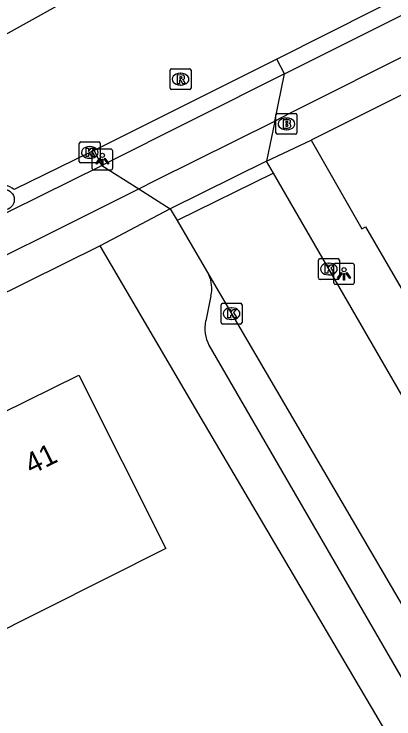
# Model space of a CAD drawing. Extents: x 157321 to 158827, y 386650 to 388532.
# Drawn here: x 157556.77 to 157574.93, y 387602.74 to 387636.48 of the extents above; entities that cross this region are included whole.
import ezdxf

# ---------------------------------------------------------------- set-up
doc = ezdxf.new("R2010")
doc.units = 0
for name, color, linetype in [('IMGEO_Boom', 7, 'Continuous'), ('IMGEO_Brandkraan', 7, 'Continuous'), ('IMGEO_Fietspad_open', 7, 'Continuous'), ('IMGEO_Kolk', 7, 'Continuous'), ('IMGEO_Lichtpunt', 7, 'Continuous'), ('IMGEO_Pand', 7, 'Continuous'), ('IMGEO_Pand_nummerreeks', 7, 'Continuous'), ('IMGEO_Rijbaan_lokaal_open', 7, 'Continuous'), ('IMGEO_Rioolput', 7, 'Continuous'), ('IMGEO_Voetpad_open', 7, 'Continuous')]:
    doc.layers.add(name, color=color, linetype=linetype)

msp = doc.modelspace()

# ---------------------------------------------------------------- linework, layer by layer
at = {"layer": 'IMGEO_Boom'}
msp.add_circle((157556.287, 387627.598), 0.489, dxfattribs=at)
at = {"layer": 'IMGEO_Brandkraan'}
for p, q in [((157569.293, 387630.799), (157569.293, 387631.651)), ((157569.368, 387631.725), (157570.22, 387631.725)), ((157569.781, 387631.505), (157569.806, 387631.505)), ((157570.294, 387631.651), (157570.294, 387630.799)), ((157570.22, 387630.725), (157569.368, 387630.725)), ((157569.804, 387630.945), (157569.779, 387630.945))]:
    msp.add_line(p, q, dxfattribs=at)
for points in [[(157569.293, 387630.799), (157569.293, 387631.651)], [(157569.368, 387631.725), (157570.22, 387631.725)], [(157569.641, 387631.425), (157569.641, 387631.025), (157569.854, 387631.025)], [(157569.872, 387631.425), (157569.641, 387631.425)], [(157570.294, 387631.651), (157570.294, 387630.799)], [(157569.82, 387631.344), (157569.766, 387631.344), (157569.766, 387631.268)], [(157569.766, 387631.268), (157569.819, 387631.268)], [(157569.828, 387631.192), (157569.766, 387631.192), (157569.766, 387631.111)], [(157569.766, 387631.111), (157569.828, 387631.111)], [(157570.22, 387630.725), (157569.368, 387630.725)]]:
    msp.add_lwpolyline(points, dxfattribs=at)
for centre, radius, start, end in [((157569.37, 387631.649), 0.0765, 91.552, 178.448), ((157569.37, 387631.649), 0.0765, 91.552, 178.448), ((157569.876, 387631.28), 0.145, 59.4692, 91.5367), ((157569.901, 387631.327), 0.0922, 285.5137, 58.1501), ((157570.218, 387631.649), 0.0765, 1.552, 88.448), ((157570.218, 387631.649), 0.0765, 1.552, 88.448), ((157569.821, 387631.306), 0.0379, 267.8285, 90.9355), ((157569.829, 387631.151), 0.0404, 269.8759, 90.5077), ((157569.906, 387631.135), 0.105, 301.3115, 78.989), ((157569.37, 387630.801), 0.0765, 181.552, 268.448), ((157569.37, 387630.801), 0.0765, 181.552, 268.448), ((157569.86, 387631.276), 0.251, 268.6676, 293.5347), ((157570.218, 387630.801), 0.0765, 271.552, 358.448), ((157570.218, 387630.801), 0.0765, 271.552, 358.448)]:
    msp.add_arc(centre, radius, start, end, dxfattribs=at)
for centre, major_axis, ratio, start_param, end_param in [((157569.78, 387631.225), (-0.387, 0.002), 0.722429, 4.712389, 7.853982), ((157569.805, 387631.225), (-0.39, 0.002), 0.717154, 1.570796, 4.712389)]:
    msp.add_ellipse(centre, major_axis=major_axis, ratio=ratio, start_param=start_param, end_param=end_param, dxfattribs=at)
at = {"layer": 'IMGEO_Fietspad_open'}
for points in [[(157569.697, 387633.623), (157597.83, 387647.706), (157616.763, 387657.23), (157637.927, 387667.851), (157666.428, 387682.154), (157672.423, 387685.176)], [(157675.661, 387684.73), (157666.647, 387680.247), (157638.747, 387666.244), (157569.945, 387631.713), (157569.232, 387631.358)], [(157569.232, 387631.358), (157569.697, 387633.623)], [(157562.729, 387628.115), (157563.551, 387628.524), (157569.232, 387631.358)], [(157498.085, 387598.904), (157498.446, 387598.178), (157500, 387598.947), (157513.079, 387605.421), (157521.688, 387609.683), (157550.724, 387624.167), (157560.959, 387629.234)], [(157560.959, 387629.234), (157562.729, 387628.115)], [(157486.565, 387590.235), (157500, 387596.925), (157501.066, 387597.456), (157514.23, 387603.984), (157522.473, 387608.072), (157552.115, 387622.822), (157562.729, 387628.115)]]:
    msp.add_lwpolyline(points, dxfattribs=at)
at = {"layer": 'IMGEO_Kolk'}
for p, q in [((157559.885, 387629.431), (157559.885, 387630.283)), ((157559.96, 387630.357), (157560.812, 387630.357)), ((157560.373, 387630.137), (157560.398, 387630.137)), ((157560.886, 387630.283), (157560.886, 387629.431)), ((157560.396, 387629.577), (157560.371, 387629.577)), ((157560.812, 387629.357), (157559.96, 387629.357)), ((157571.325, 387623.85), (157571.325, 387624.702)), ((157571.4, 387624.776), (157572.252, 387624.776)), ((157572.326, 387624.702), (157572.326, 387623.85)), ((157571.813, 387624.556), (157571.838, 387624.556)), ((157571.836, 387623.996), (157571.811, 387623.996)), ((157572.252, 387623.776), (157571.4, 387623.776)), ((157566.745, 387622.639), (157567.597, 387622.639)), ((157566.67, 387621.713), (157566.67, 387622.565)), ((157567.158, 387622.419), (157567.183, 387622.419)), ((157567.671, 387622.565), (157567.671, 387621.713)), ((157567.597, 387621.639), (157566.745, 387621.639)), ((157567.181, 387621.859), (157567.156, 387621.859))]:
    msp.add_line(p, q, dxfattribs=at)
for points in [[(157559.885, 387629.431), (157559.885, 387630.283)], [(157559.96, 387630.357), (157560.812, 387630.357)], [(157560.206, 387630.057), (157560.329, 387630.057), (157560.329, 387629.906), (157560.459, 387630.057), (157560.623, 387630.057), (157560.477, 387629.906), (157560.63, 387629.657), (157560.478, 387629.657), (157560.393, 387629.821), (157560.329, 387629.754), (157560.329, 387629.657), (157560.206, 387629.657), (157560.206, 387630.057)], [(157560.886, 387630.283), (157560.886, 387629.431)], [(157560.812, 387629.357), (157559.96, 387629.357)], [(157571.325, 387623.85), (157571.325, 387624.702)], [(157571.4, 387624.776), (157572.252, 387624.776)], [(157572.326, 387624.702), (157572.326, 387623.85)], [(157571.646, 387624.476), (157571.769, 387624.476), (157571.769, 387624.325), (157571.899, 387624.476), (157572.063, 387624.476), (157571.917, 387624.325), (157572.07, 387624.076), (157571.918, 387624.076), (157571.833, 387624.24), (157571.769, 387624.173), (157571.769, 387624.076), (157571.646, 387624.076), (157571.646, 387624.476)], [(157572.252, 387623.776), (157571.4, 387623.776)], [(157566.745, 387622.639), (157567.597, 387622.639)], [(157566.67, 387621.713), (157566.67, 387622.565)], [(157566.991, 387622.339), (157567.114, 387622.339), (157567.114, 387622.188), (157567.244, 387622.339), (157567.408, 387622.339), (157567.262, 387622.188), (157567.415, 387621.939), (157567.263, 387621.939), (157567.178, 387622.103), (157567.114, 387622.036), (157567.114, 387621.939), (157566.991, 387621.939), (157566.991, 387622.339)], [(157567.671, 387622.565), (157567.671, 387621.713)], [(157567.597, 387621.639), (157566.745, 387621.639)]]:
    msp.add_lwpolyline(points, dxfattribs=at)
for centre, start, end in [((157559.962, 387630.281), 91.552, 178.448), ((157559.962, 387630.281), 91.552, 178.448), ((157560.81, 387630.281), 1.552, 88.448), ((157560.81, 387630.281), 1.552, 88.448), ((157559.962, 387629.433), 181.552, 268.448), ((157559.962, 387629.433), 181.552, 268.448), ((157560.81, 387629.433), 271.552, 358.448), ((157560.81, 387629.433), 271.552, 358.448), ((157571.402, 387624.7), 91.552, 178.448), ((157571.402, 387624.7), 91.552, 178.448), ((157572.25, 387624.7), 1.552, 88.448), ((157572.25, 387624.7), 1.552, 88.448), ((157571.402, 387623.852), 181.552, 268.448), ((157571.402, 387623.852), 181.552, 268.448), ((157572.25, 387623.852), 271.552, 358.448), ((157572.25, 387623.852), 271.552, 358.448), ((157566.747, 387622.563), 91.552, 178.448), ((157566.747, 387622.563), 91.552, 178.448), ((157567.595, 387622.563), 1.552, 88.448), ((157567.595, 387622.563), 1.552, 88.448), ((157566.747, 387621.715), 181.552, 268.448), ((157566.747, 387621.715), 181.552, 268.448), ((157567.595, 387621.715), 271.552, 358.448), ((157567.595, 387621.715), 271.552, 358.448)]:
    msp.add_arc(centre, 0.0765, start, end, dxfattribs=at)
for centre, major_axis, ratio, start_param, end_param in [((157560.372, 387629.857), (-0.387, 0.002), 0.722429, 4.712389, 7.853982), ((157560.397, 387629.857), (-0.39, 0.002), 0.717154, 1.570796, 4.712389), ((157571.812, 387624.276), (-0.387, 0.002), 0.722429, 4.712389, 7.853982), ((157571.837, 387624.276), (-0.39, 0.002), 0.717154, 1.570796, 4.712389), ((157567.157, 387622.139), (-0.387, 0.002), 0.722429, 4.712389, 7.853982), ((157567.182, 387622.139), (-0.39, 0.002), 0.717154, 1.570796, 4.712389)]:
    msp.add_ellipse(centre, major_axis=major_axis, ratio=ratio, start_param=start_param, end_param=end_param, dxfattribs=at)
at = {"layer": 'IMGEO_Lichtpunt'}
for p, q in [((157560.489, 387629.919), (157560.489, 387629.112)), ((157560.489, 387629.919), (157560.489, 387629.112)), ((157561.391, 387630.014), (157560.583, 387630.014)), ((157561.391, 387630.014), (157560.583, 387630.014)), ((157561.485, 387629.112), (157561.485, 387629.919)), ((157561.485, 387629.112), (157561.485, 387629.919)), ((157560.583, 387629.018), (157561.391, 387629.018)), ((157560.583, 387629.018), (157561.391, 387629.018)), ((157572.052, 387624.449), (157572.052, 387623.642)), ((157572.052, 387624.449), (157572.052, 387623.642)), ((157572.954, 387624.544), (157572.146, 387624.544)), ((157572.954, 387624.544), (157572.146, 387624.544)), ((157573.048, 387623.642), (157573.048, 387624.449)), ((157573.048, 387623.642), (157573.048, 387624.449)), ((157572.146, 387623.548), (157572.954, 387623.548)), ((157572.146, 387623.548), (157572.954, 387623.548))]:
    msp.add_line(p, q, dxfattribs=at)
for points in [[(157560.863, 387629.583), (157560.902, 387629.555), (157560.714, 387629.293), (157560.676, 387629.32), (157560.863, 387629.583)], [(157560.965, 387629.535), (157561.012, 387629.535), (157561.012, 387629.213), (157560.965, 387629.213), (157560.965, 387629.535)], [(157561.075, 387629.555), (157561.113, 387629.582), (157561.3, 387629.32), (157561.261, 387629.292), (157561.075, 387629.555)], [(157572.426, 387624.113), (157572.465, 387624.085), (157572.277, 387623.823), (157572.239, 387623.85), (157572.426, 387624.113)], [(157572.528, 387624.065), (157572.575, 387624.065), (157572.575, 387623.743), (157572.528, 387623.743), (157572.528, 387624.065)], [(157572.638, 387624.085), (157572.676, 387624.112), (157572.863, 387623.85), (157572.824, 387623.822), (157572.638, 387624.085)]]:
    msp.add_lwpolyline(points, dxfattribs=at)
for centre in [(157560.988, 387629.717), (157572.551, 387624.247)]:
    msp.add_circle(centre, 0.0994, dxfattribs=at)
for centre, start, end in [((157560.583, 387629.919), 90, 180), ((157560.583, 387629.919), 90, 180), ((157561.391, 387629.919), 0, 90), ((157561.391, 387629.919), 0, 90), ((157560.583, 387629.112), 180, 270), ((157560.583, 387629.112), 180, 270), ((157561.391, 387629.112), 270, 0), ((157561.391, 387629.112), 270, 360), ((157572.146, 387624.449), 90, 180), ((157572.146, 387624.449), 90, 180), ((157572.954, 387624.449), 0, 90), ((157572.954, 387624.449), 0, 90), ((157572.146, 387623.642), 180, 270), ((157572.146, 387623.642), 180, 270), ((157572.954, 387623.642), 270, 0), ((157572.954, 387623.642), 270, 360)]:
    msp.add_arc(centre, 0.0946, start, end, dxfattribs=at)
at = {"layer": 'IMGEO_Pand'}
msp.add_lwpolyline([(157555.215, 387606.486), (157552.713, 387611.421), (157552.103, 387612.624), (157554.807, 387613.947), (157553.681, 387616.145), (157559.863, 387619.203), (157564.017, 387610.895), (157555.215, 387606.486)], dxfattribs=at)
at = {"layer": 'IMGEO_Rijbaan_lokaal_open'}
for points in [[(157553.464, 387633.91), (157569.732, 387642.953)], [(157586.607, 387643), (157582.123, 387640.749), (157577.438, 387638.409), (157574.054, 387636.702), (157569.341, 387634.325)], [(157569.341, 387634.325), (157560.593, 387629.947)], [(157569.697, 387633.623), (157569.341, 387634.325)], [(157569.697, 387633.623), (157560.959, 387629.234)], [(157560.593, 387629.947), (157560.385, 387629.858), (157556.766, 387628.078)], [(157560.959, 387629.234), (157560.593, 387629.947)], [(157568.84, 387629.444), (157564.234, 387627.164)], [(157569.171, 387628.871), (157568.84, 387629.444)], [(157569.171, 387628.871), (157564.568, 387626.593)], [(157592.972, 387587.676), (157585.163, 387601.178), (157569.171, 387628.871)], [(157564.234, 387627.164), (157564.568, 387626.593)], [(157564.568, 387626.593), (157566.086, 387623.997)], [(157566.086, 387623.997), (157577.059, 387605.232), (157579.379, 387601.234)]]:
    msp.add_lwpolyline(points, dxfattribs=at)
msp.add_arc((157556.239, 387627.495), 0.786, 47.9139, 187.9573, dxfattribs=at)
at = {"layer": 'IMGEO_Rioolput'}
for p, q in [((157564.228, 387632.938), (157564.228, 387633.79)), ((157564.303, 387633.864), (157565.155, 387633.864)), ((157565.229, 387633.79), (157565.229, 387632.938)), ((157564.716, 387633.644), (157564.741, 387633.644)), ((157564.739, 387633.084), (157564.714, 387633.084)), ((157565.155, 387632.864), (157564.303, 387632.864))]:
    msp.add_line(p, q, dxfattribs=at)
for points in [[(157564.228, 387632.938), (157564.228, 387633.79)], [(157564.303, 387633.864), (157565.155, 387633.864)], [(157565.229, 387633.79), (157565.229, 387632.938)], [(157564.817, 387633.562), (157564.565, 387633.564), (157564.565, 387633.164)], [(157564.743, 387633.483), (157564.689, 387633.483), (157564.689, 387633.402)], [(157564.565, 387633.164), (157564.689, 387633.164), (157564.689, 387633.326), (157564.7, 387633.326)], [(157564.689, 387633.402), (157564.741, 387633.402)], [(157564.747, 387633.297), (157564.818, 387633.164), (157564.958, 387633.164), (157564.893, 387633.29)], [(157565.155, 387632.864), (157564.303, 387632.864)]]:
    msp.add_lwpolyline(points, dxfattribs=at)
for centre, radius, start, end in [((157564.305, 387633.788), 0.0765, 91.552, 178.448), ((157564.305, 387633.788), 0.0765, 91.552, 178.448), ((157565.153, 387633.788), 0.0765, 1.552, 88.448), ((157565.153, 387633.788), 0.0765, 1.552, 88.448), ((157564.749, 387633.387), 0.0964, 77.0061, 93.1865), ((157564.763, 387633.444), 0.0378, 276.6634, 79.6772), ((157564.816, 387633.452), 0.109, 350.3612, 89.416), ((157564.814, 387633.452), 0.112, 277.5842, 350.9817), ((157564.699, 387633.273), 0.0533, 26.0293, 88.6989), ((157564.725, 387633.591), 0.19, 274.7715, 282.9687), ((157564.798, 387633.237), 0.108, 29.5134, 73.7905), ((157564.305, 387632.94), 0.0765, 181.552, 268.448), ((157564.305, 387632.94), 0.0765, 181.552, 268.448), ((157565.153, 387632.94), 0.0765, 271.552, 358.448), ((157565.153, 387632.94), 0.0765, 271.552, 358.448)]:
    msp.add_arc(centre, radius, start, end, dxfattribs=at)
for centre, major_axis, ratio, start_param, end_param in [((157564.715, 387633.364), (-0.387, 0.002), 0.722429, 4.712389, 7.853982), ((157564.74, 387633.364), (-0.39, 0.002), 0.717154, 1.570796, 4.712389)]:
    msp.add_ellipse(centre, major_axis=major_axis, ratio=ratio, start_param=start_param, end_param=end_param, dxfattribs=at)
at = {"layer": 'IMGEO_Voetpad_open'}
for points in [[(157676.207, 387683.552), (157665.792, 387678.165), (157639.374, 387664.995), (157633.991, 387662.311), (157634.079, 387662.144), (157617.129, 387653.586), (157570.984, 387630.438)], [(157569.232, 387631.358), (157568.84, 387629.444)], [(157568.84, 387629.444), (157570.984, 387630.438)], [(157570.984, 387630.438), (157573.399, 387626.195), (157573.576, 387626.3), (157595.2, 387589.106)], [(157562.729, 387628.115), (157564.234, 387627.164)], [(157564.234, 387627.164), (157560.875, 387625.389)], [(157560.875, 387625.389), (157552.086, 387621.025), (157523.261, 387606.675), (157516.796, 387603.48)], [(157615.927, 387559.839), (157611.374, 387562.193), (157605.111, 387565.47), (157601.282, 387567.578), (157591.851, 387572.768), (157565.719, 387617.13), (157560.875, 387625.389)], [(157566.177, 387622.985), (157565.93, 387621.793)], [(157566.089, 387620.624), (157576.38, 387602.845)]]:
    msp.add_lwpolyline(points, dxfattribs=at)
for centre, radius, start, end in [((157564.659, 387623.359), 1.563, 346.169, 24.1075), ((157567.712, 387621.44), 1.817, 168.7989, 206.6921)]:
    msp.add_arc(centre, radius, start, end, dxfattribs=at)

# ---------------------------------------------------------------- texts
at = {"layer": 'IMGEO_Pand_nummerreeks'}
msp.add_text('41', height=1, rotation=26.3217, dxfattribs=at).set_placement((157557.588, 387614.418))

doc.saveas('drawing.dxf')
